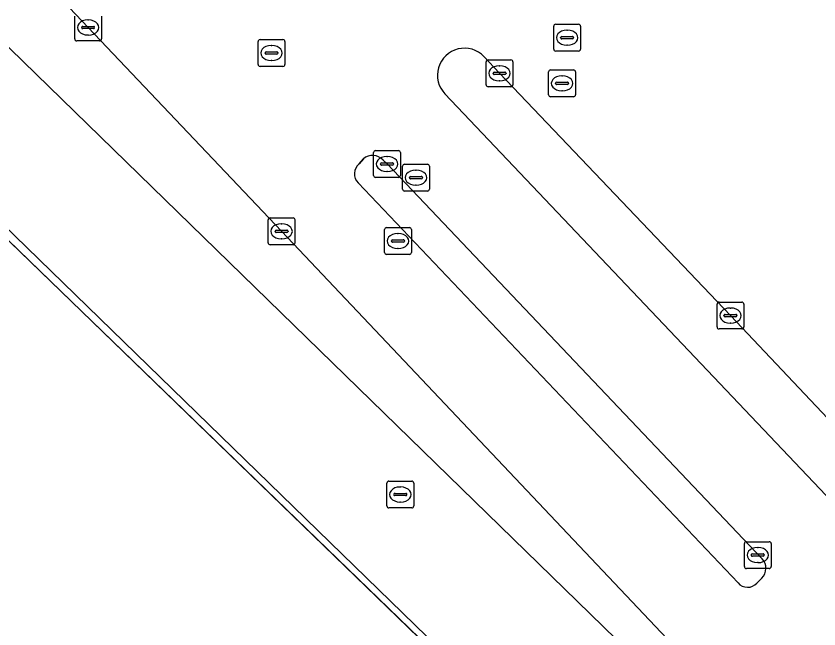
# Model space of a CAD drawing. Extents: x 156141 to 158132, y 385651 to 388333.
# Drawn here: x 156618.35 to 156648.28, y 387991.6 to 388014.44 of the extents above; entities that cross this region are included whole.
import ezdxf

# ---------------------------------------------------------------- set-up
doc = ezdxf.new("R2010")
doc.units = 0
for name, color, linetype in [('IMGEO_Berm_groen', 7, 'Continuous'), ('IMGEO_Erf', 7, 'Continuous'), ('IMGEO_Grasland_agrarisch', 7, 'Continuous'), ('IMGEO_Hek', 7, 'Continuous'), ('IMGEO_Kolk', 7, 'Continuous'), ('IMGEO_Rijbaan_lokaal_gesloten', 7, 'Continuous'), ('IMGEO_Rioolput', 7, 'Continuous'), ('IMGEO_Verkeerseiland_open', 7, 'Continuous')]:
    doc.layers.add(name, color=color, linetype=linetype)

msp = doc.modelspace()

# ---------------------------------------------------------------- linework, layer by layer
at = {"layer": 'IMGEO_Berm_groen'}
for points in [[(156628.249, 388006.417), (156621.039, 388014.012), (156614.514, 388020.881), (156609.903, 388025.727), (156607.554, 388023.521), (156646.483, 387985.602)], [(156645.246, 387988.435), (156644.566, 387989.193), (156643.705, 387990.083), (156628.249, 388006.417)]]:
    msp.add_lwpolyline(points, dxfattribs=at)
at = {"layer": 'IMGEO_Erf'}
msp.add_lwpolyline([(156608.044, 387949.37), (156642.93, 387982.023), (156585.672, 388037.417), (156493.671, 388126.772), (156486.547, 388133.87), (156486.366, 388134.176), (156451.68, 388111.975), (156391.312, 388063.96), (156369.429, 388042.533), (156347.084, 388015.237), (156325.437, 387983.669), (156344.703, 387965.059), (156336.424, 387962.505), (156328.318, 387970.393), (156324.888, 387966.785), (156324.274, 387967.401), (156319.955, 387963.243), (156324.187, 387958.869), (156324.576, 387959.237), (156337.153, 387947.251), (156349.546, 387960.365), (156354.464, 387955.584), (156241.284, 387851.865)], dxfattribs=at)
at = {"layer": 'IMGEO_Grasland_agrarisch'}
msp.add_lwpolyline([(156585.672, 388037.417), (156642.93, 387982.023), (156642.921, 387982.061), (156642.636, 387982.488), (156641.802, 387983.409), (156586.659, 388037.016)], dxfattribs=at)
at = {"layer": 'IMGEO_Hek'}
msp.add_lwpolyline([(156642.93, 387982.023), (156585.672, 388037.417), (156493.671, 388126.772), (156486.547, 388133.87)], dxfattribs=at)
at = {"layer": 'IMGEO_Kolk'}
for p, q in [((156620.538, 388013.586), (156620.538, 388014.438)), ((156621.539, 388014.438), (156621.539, 388013.586)), ((156620.84, 388014.055), (156621.238, 388014.055)), ((156621.026, 388014.292), (156621.051, 388014.292)), ((156620.797, 388014.006), (156620.797, 388014.018)), ((156621.235, 388013.969), (156620.837, 388013.969)), ((156621.281, 388014.018), (156621.281, 388014.006)), ((156621.465, 388013.512), (156620.613, 388013.512)), ((156621.049, 388013.732), (156621.024, 388013.732)), ((156635.873, 388011.879), (156635.873, 388012.731)), ((156635.948, 388012.805), (156636.8, 388012.805)), ((156636.361, 388012.585), (156636.386, 388012.585)), ((156636.874, 388012.731), (156636.874, 388011.879)), ((156636.132, 388012.299), (156636.132, 388012.311)), ((156636.57, 388012.262), (156636.172, 388012.262)), ((156636.175, 388012.348), (156636.573, 388012.348)), ((156636.616, 388012.311), (156636.616, 388012.299)), ((156636.384, 388012.025), (156636.359, 388012.025)), ((156636.8, 388011.805), (156635.948, 388011.805)), ((156631.68, 388008.5), (156631.68, 388009.352)), ((156631.755, 388009.426), (156632.607, 388009.426)), ((156632.681, 388009.352), (156632.681, 388008.5)), ((156631.982, 388008.969), (156632.38, 388008.969)), ((156632.168, 388009.206), (156632.193, 388009.206)), ((156631.939, 388008.92), (156631.939, 388008.932)), ((156632.377, 388008.883), (156631.979, 388008.883)), ((156632.423, 388008.932), (156632.423, 388008.92)), ((156632.607, 388008.426), (156631.755, 388008.426)), ((156632.191, 388008.646), (156632.166, 388008.646)), ((156627.823, 388006.917), (156628.675, 388006.917)), ((156627.748, 388005.991), (156627.748, 388006.843)), ((156628.236, 388006.697), (156628.261, 388006.697)), ((156628.749, 388006.843), (156628.749, 388005.991)), ((156628.007, 388006.411), (156628.007, 388006.423)), ((156628.445, 388006.374), (156628.047, 388006.374)), ((156628.05, 388006.46), (156628.448, 388006.46)), ((156628.491, 388006.423), (156628.491, 388006.411)), ((156628.259, 388006.137), (156628.234, 388006.137)), ((156628.675, 388005.917), (156627.823, 388005.917)), ((156644.479, 388002.852), (156644.479, 388003.704)), ((156644.554, 388003.778), (156645.406, 388003.778)), ((156645.48, 388003.704), (156645.48, 388002.852)), ((156644.738, 388003.272), (156644.738, 388003.284)), ((156644.781, 388003.321), (156645.179, 388003.321)), ((156644.967, 388003.558), (156644.992, 388003.558)), ((156645.222, 388003.284), (156645.222, 388003.272)), ((156645.176, 388003.235), (156644.778, 388003.235)), ((156644.99, 388002.998), (156644.965, 388002.998)), ((156645.406, 388002.778), (156644.554, 388002.778)), ((156645.497, 387993.925), (156645.497, 387994.777)), ((156645.572, 387994.851), (156646.424, 387994.851)), ((156645.985, 387994.631), (156646.01, 387994.631)), ((156646.498, 387994.777), (156646.498, 387993.925)), ((156645.756, 387994.345), (156645.756, 387994.357)), ((156646.194, 387994.308), (156645.796, 387994.308)), ((156645.799, 387994.394), (156646.197, 387994.394)), ((156646.24, 387994.357), (156646.24, 387994.345)), ((156646.008, 387994.071), (156645.983, 387994.071)), ((156646.424, 387993.851), (156645.572, 387993.851))]:
    msp.add_line(p, q, dxfattribs=at)
for points in [[(156620.538, 388013.586), (156620.538, 388014.438)], [(156621.539, 388014.438), (156621.539, 388013.586)], [(156621.465, 388013.512), (156620.613, 388013.512)], [(156635.873, 388011.879), (156635.873, 388012.731)], [(156635.948, 388012.805), (156636.8, 388012.805)], [(156636.874, 388012.731), (156636.874, 388011.879)], [(156636.8, 388011.805), (156635.948, 388011.805)], [(156631.68, 388008.5), (156631.68, 388009.352)], [(156631.755, 388009.426), (156632.607, 388009.426)], [(156632.681, 388009.352), (156632.681, 388008.5)], [(156632.607, 388008.426), (156631.755, 388008.426)], [(156627.823, 388006.917), (156628.675, 388006.917)], [(156627.748, 388005.991), (156627.748, 388006.843)], [(156628.749, 388006.843), (156628.749, 388005.991)], [(156628.675, 388005.917), (156627.823, 388005.917)], [(156644.479, 388002.852), (156644.479, 388003.704)], [(156644.554, 388003.778), (156645.406, 388003.778)], [(156645.48, 388003.704), (156645.48, 388002.852)], [(156645.406, 388002.778), (156644.554, 388002.778)], [(156645.497, 387993.925), (156645.497, 387994.777)], [(156645.572, 387994.851), (156646.424, 387994.851)], [(156646.498, 387994.777), (156646.498, 387993.925)], [(156646.424, 387993.851), (156645.572, 387993.851)]]:
    msp.add_lwpolyline(points, dxfattribs=at)
for centre, radius, start, end in [((156620.837, 388014.015), 0.0403, 85.8775, 175.7526), ((156621.242, 388014.017), 0.0386, 1.7309, 96.639), ((156620.834, 388014.005), 0.0366, 178.938, 274.7102), ((156621.238, 388014.012), 0.043, 264.8664, 352.4533), ((156620.615, 388013.588), 0.0765, 181.552, 268.448), ((156620.615, 388013.588), 0.0765, 181.552, 268.448), ((156621.463, 388013.588), 0.0765, 271.552, 358.448), ((156621.463, 388013.588), 0.0765, 271.552, 358.448), ((156635.95, 388012.729), 0.0765, 91.552, 178.448), ((156635.95, 388012.729), 0.0765, 91.552, 178.448), ((156636.798, 388012.729), 0.0765, 1.552, 88.448), ((156636.798, 388012.729), 0.0765, 1.552, 88.448), ((156636.172, 388012.308), 0.0403, 85.8775, 175.7526), ((156636.169, 388012.298), 0.0366, 178.938, 274.7102), ((156636.573, 388012.305), 0.043, 264.8664, 352.4533), ((156636.577, 388012.31), 0.0386, 1.7309, 96.639), ((156635.95, 388011.881), 0.0765, 181.552, 268.448), ((156635.95, 388011.881), 0.0765, 181.552, 268.448), ((156636.798, 388011.881), 0.0765, 271.552, 358.448), ((156636.798, 388011.881), 0.0765, 271.552, 358.448), ((156631.757, 388009.35), 0.0765, 91.552, 178.448), ((156631.757, 388009.35), 0.0765, 91.552, 178.448), ((156632.605, 388009.35), 0.0765, 1.552, 88.448), ((156632.605, 388009.35), 0.0765, 1.552, 88.448), ((156631.979, 388008.929), 0.0403, 85.8775, 175.7526), ((156632.384, 388008.931), 0.0386, 1.7309, 96.639), ((156631.976, 388008.919), 0.0366, 178.938, 274.7102), ((156632.38, 388008.926), 0.043, 264.8664, 352.4533), ((156631.757, 388008.502), 0.0765, 181.552, 268.448), ((156631.757, 388008.502), 0.0765, 181.552, 268.448), ((156632.605, 388008.502), 0.0765, 271.552, 358.448), ((156632.605, 388008.502), 0.0765, 271.552, 358.448), ((156627.825, 388006.841), 0.0765, 91.552, 178.448), ((156627.825, 388006.841), 0.0765, 91.552, 178.448), ((156628.673, 388006.841), 0.0765, 1.552, 88.448), ((156628.673, 388006.841), 0.0765, 1.552, 88.448), ((156628.047, 388006.42), 0.0403, 85.8775, 175.7526), ((156628.044, 388006.41), 0.0366, 178.938, 274.7102), ((156628.448, 388006.417), 0.043, 264.8664, 352.4533), ((156628.452, 388006.422), 0.0386, 1.7309, 96.639), ((156627.825, 388005.993), 0.0765, 181.552, 268.448), ((156627.825, 388005.993), 0.0765, 181.552, 268.448), ((156628.673, 388005.993), 0.0765, 271.552, 358.448), ((156628.673, 388005.993), 0.0765, 271.552, 358.448), ((156644.556, 388003.702), 0.0765, 91.552, 178.448), ((156644.556, 388003.702), 0.0765, 91.552, 178.448), ((156645.404, 388003.702), 0.0765, 1.552, 88.448), ((156645.404, 388003.702), 0.0765, 1.552, 88.448), ((156644.778, 388003.281), 0.0403, 85.8775, 175.7526), ((156645.183, 388003.283), 0.0386, 1.7309, 96.639), ((156644.775, 388003.271), 0.0366, 178.938, 274.7102), ((156645.179, 388003.278), 0.043, 264.8664, 352.4533), ((156644.556, 388002.854), 0.0765, 181.552, 268.448), ((156644.556, 388002.854), 0.0765, 181.552, 268.448), ((156645.404, 388002.854), 0.0765, 271.552, 358.448), ((156645.404, 388002.854), 0.0765, 271.552, 358.448), ((156645.574, 387994.775), 0.0765, 91.552, 178.448), ((156645.574, 387994.775), 0.0765, 91.552, 178.448), ((156646.422, 387994.775), 0.0765, 1.552, 88.448), ((156646.422, 387994.775), 0.0765, 1.552, 88.448), ((156645.796, 387994.354), 0.0403, 85.8775, 175.7526), ((156645.793, 387994.344), 0.0366, 178.938, 274.7102), ((156646.197, 387994.351), 0.043, 264.8664, 352.4533), ((156646.201, 387994.356), 0.0386, 1.7309, 96.639), ((156645.574, 387993.927), 0.0765, 181.552, 268.448), ((156645.574, 387993.927), 0.0765, 181.552, 268.448), ((156646.422, 387993.927), 0.0765, 271.552, 358.448), ((156646.422, 387993.927), 0.0765, 271.552, 358.448)]:
    msp.add_arc(centre, radius, start, end, dxfattribs=at)
for centre, major_axis, ratio, start_param, end_param in [((156621.025, 388014.012), (-0.387, 0.002), 0.722429, 4.712389, 7.853982), ((156621.05, 388014.012), (-0.39, 0.002), 0.717154, 1.570796, 4.712389), ((156636.36, 388012.305), (-0.387, 0.002), 0.722429, 4.712389, 7.853982), ((156636.385, 388012.305), (-0.39, 0.002), 0.717154, 1.570796, 4.712389), ((156632.167, 388008.926), (-0.387, 0.002), 0.722429, 4.712389, 7.853982), ((156632.192, 388008.926), (-0.39, 0.002), 0.717154, 1.570796, 4.712389), ((156628.235, 388006.417), (-0.387, 0.002), 0.722429, 4.712389, 7.853982), ((156628.26, 388006.417), (-0.39, 0.002), 0.717154, 1.570796, 4.712389), ((156644.966, 388003.278), (-0.387, 0.002), 0.722429, 4.712389, 7.853982), ((156644.991, 388003.278), (-0.39, 0.002), 0.717154, 1.570796, 4.712389), ((156645.984, 387994.351), (-0.387, 0.002), 0.722429, 4.712389, 7.853982), ((156646.009, 387994.351), (-0.39, 0.002), 0.717154, 1.570796, 4.712389)]:
    msp.add_ellipse(centre, major_axis=major_axis, ratio=ratio, start_param=start_param, end_param=end_param, dxfattribs=at)
at = {"layer": 'IMGEO_Rijbaan_lokaal_gesloten'}
for points in [[(156607.554, 388023.521), (156590.235, 388040.392), (156586.659, 388037.016), (156641.802, 387983.409), (156642.636, 387982.488), (156642.921, 387982.061), (156642.93, 387982.023), (156643.593, 387980.135), (156644.841, 387981.339)], [(156646.483, 387985.602), (156607.554, 388023.521)], [(156614.514, 388020.881), (156621.039, 388014.012), (156628.249, 388006.417), (156643.705, 387990.083), (156644.566, 387989.193), (156645.246, 387988.435)], [(156635.793, 388012.928), (156636.374, 388012.305), (156644.98, 388003.278), (156652.861, 387994.943)], [(156652.967, 387991.917), (156634.34, 388011.536)], [(156631.141, 388008.929), (156631.297, 388009.119)], [(156632.03, 388009.074), (156632.181, 388008.926), (156646.164, 387994.217)], [(156645.262, 387993.318), (156631.104, 388008.224)], [(156646.148, 387993.489), (156645.964, 387993.307)]]:
    msp.add_lwpolyline(points, dxfattribs=at)
for centre, radius, start, end in [((156635.065, 388012.234), 1.006, 43.6454, 223.898), ((156631.64, 388008.715), 0.53, 42.6397, 130.3341), ((156631.428, 388008.56), 0.467, 127.8853, 226.1062), ((156645.775, 387993.861), 0.527, 315.0461, 42.4358), ((156645.618, 387993.616), 0.464, 219.9244, 318.2801)]:
    msp.add_arc(centre, radius, start, end, dxfattribs=at)
at = {"layer": 'IMGEO_Rioolput'}
for p, q in [((156638.392, 388013.206), (156638.392, 388014.058)), ((156638.467, 388014.132), (156639.319, 388014.132)), ((156639.393, 388014.058), (156639.393, 388013.206)), ((156638.88, 388013.912), (156638.905, 388013.912)), ((156627.373, 388012.636), (156627.373, 388013.488)), ((156627.448, 388013.562), (156628.3, 388013.562)), ((156628.374, 388013.488), (156628.374, 388012.636)), ((156638.651, 388013.626), (156638.651, 388013.638)), ((156639.089, 388013.589), (156638.691, 388013.589)), ((156638.694, 388013.675), (156639.092, 388013.675)), ((156639.135, 388013.638), (156639.135, 388013.626)), ((156627.861, 388013.342), (156627.886, 388013.342)), ((156638.903, 388013.352), (156638.878, 388013.352)), ((156627.632, 388013.056), (156627.632, 388013.068)), ((156628.07, 388013.019), (156627.672, 388013.019)), ((156627.675, 388013.105), (156628.073, 388013.105)), ((156628.116, 388013.068), (156628.116, 388013.056)), ((156639.319, 388013.132), (156638.467, 388013.132)), ((156628.3, 388012.562), (156627.448, 388012.562)), ((156627.884, 388012.782), (156627.859, 388012.782)), ((156638.203, 388011.505), (156638.203, 388012.357)), ((156638.278, 388012.431), (156639.13, 388012.431)), ((156639.204, 388012.357), (156639.204, 388011.505)), ((156638.505, 388011.974), (156638.903, 388011.974)), ((156638.691, 388012.211), (156638.716, 388012.211)), ((156638.462, 388011.925), (156638.462, 388011.937)), ((156638.9, 388011.888), (156638.502, 388011.888)), ((156638.946, 388011.937), (156638.946, 388011.925)), ((156639.13, 388011.431), (156638.278, 388011.431)), ((156638.714, 388011.651), (156638.689, 388011.651)), ((156632.757, 388007.989), (156632.757, 388008.841)), ((156632.832, 388008.915), (156633.684, 388008.915)), ((156633.245, 388008.695), (156633.27, 388008.695)), ((156633.758, 388008.841), (156633.758, 388007.989)), ((156633.016, 388008.409), (156633.016, 388008.421)), ((156633.454, 388008.372), (156633.056, 388008.372)), ((156633.059, 388008.458), (156633.457, 388008.458)), ((156633.5, 388008.421), (156633.5, 388008.409)), ((156633.268, 388008.135), (156633.243, 388008.135)), ((156633.684, 388007.915), (156632.832, 388007.915)), ((156632.086, 388005.628), (156632.086, 388006.48)), ((156632.161, 388006.554), (156633.013, 388006.554)), ((156632.574, 388006.334), (156632.599, 388006.334)), ((156633.087, 388006.48), (156633.087, 388005.628)), ((156632.345, 388006.048), (156632.345, 388006.06)), ((156632.783, 388006.011), (156632.385, 388006.011)), ((156632.388, 388006.097), (156632.786, 388006.097)), ((156632.829, 388006.06), (156632.829, 388006.048)), ((156632.597, 388005.774), (156632.572, 388005.774)), ((156633.013, 388005.554), (156632.161, 388005.554)), ((156632.176, 387996.183), (156632.176, 387997.035)), ((156632.251, 387997.109), (156633.103, 387997.109)), ((156633.177, 387997.035), (156633.177, 387996.183)), ((156632.664, 387996.889), (156632.689, 387996.889)), ((156632.435, 387996.603), (156632.435, 387996.615)), ((156632.873, 387996.566), (156632.475, 387996.566)), ((156632.478, 387996.652), (156632.876, 387996.652)), ((156632.919, 387996.615), (156632.919, 387996.603)), ((156633.103, 387996.109), (156632.251, 387996.109)), ((156632.687, 387996.329), (156632.662, 387996.329))]:
    msp.add_line(p, q, dxfattribs=at)
for points in [[(156638.392, 388013.206), (156638.392, 388014.058)], [(156638.467, 388014.132), (156639.319, 388014.132)], [(156639.393, 388014.058), (156639.393, 388013.206)], [(156627.373, 388012.636), (156627.373, 388013.488)], [(156627.448, 388013.562), (156628.3, 388013.562)], [(156628.374, 388013.488), (156628.374, 388012.636)], [(156639.319, 388013.132), (156638.467, 388013.132)], [(156628.3, 388012.562), (156627.448, 388012.562)], [(156638.203, 388011.505), (156638.203, 388012.357)], [(156638.278, 388012.431), (156639.13, 388012.431)], [(156639.204, 388012.357), (156639.204, 388011.505)], [(156639.13, 388011.431), (156638.278, 388011.431)], [(156632.757, 388007.989), (156632.757, 388008.841)], [(156632.832, 388008.915), (156633.684, 388008.915)], [(156633.758, 388008.841), (156633.758, 388007.989)], [(156633.684, 388007.915), (156632.832, 388007.915)], [(156632.086, 388005.628), (156632.086, 388006.48)], [(156632.161, 388006.554), (156633.013, 388006.554)], [(156633.087, 388006.48), (156633.087, 388005.628)], [(156633.013, 388005.554), (156632.161, 388005.554)], [(156632.176, 387996.183), (156632.176, 387997.035)], [(156632.251, 387997.109), (156633.103, 387997.109)], [(156633.177, 387997.035), (156633.177, 387996.183)], [(156633.103, 387996.109), (156632.251, 387996.109)]]:
    msp.add_lwpolyline(points, dxfattribs=at)
for centre, radius, start, end in [((156638.469, 388014.056), 0.0765, 91.552, 178.448), ((156638.469, 388014.056), 0.0765, 91.552, 178.448), ((156639.317, 388014.056), 0.0765, 1.552, 88.448), ((156639.317, 388014.056), 0.0765, 1.552, 88.448), ((156627.45, 388013.486), 0.0765, 91.552, 178.448), ((156627.45, 388013.486), 0.0765, 91.552, 178.448), ((156628.298, 388013.486), 0.0765, 1.552, 88.448), ((156628.298, 388013.486), 0.0765, 1.552, 88.448), ((156638.691, 388013.635), 0.0403, 85.8775, 175.7526), ((156638.688, 388013.625), 0.0366, 178.938, 274.7102), ((156639.092, 388013.632), 0.043, 264.8664, 352.4533), ((156639.096, 388013.637), 0.0386, 1.7309, 96.639), ((156638.469, 388013.208), 0.0765, 181.552, 268.448), ((156638.469, 388013.208), 0.0765, 181.552, 268.448), ((156639.317, 388013.208), 0.0765, 271.552, 358.448), ((156639.317, 388013.208), 0.0765, 271.552, 358.448), ((156627.672, 388013.065), 0.0403, 85.8775, 175.7526), ((156627.669, 388013.055), 0.0366, 178.938, 274.7102), ((156628.073, 388013.062), 0.043, 264.8664, 352.4533), ((156628.077, 388013.067), 0.0386, 1.7309, 96.639), ((156627.45, 388012.638), 0.0765, 181.552, 268.448), ((156627.45, 388012.638), 0.0765, 181.552, 268.448), ((156628.298, 388012.638), 0.0765, 271.552, 358.448), ((156628.298, 388012.638), 0.0765, 271.552, 358.448), ((156638.28, 388012.355), 0.0765, 91.552, 178.448), ((156638.28, 388012.355), 0.0765, 91.552, 178.448), ((156639.128, 388012.355), 0.0765, 1.552, 88.448), ((156639.128, 388012.355), 0.0765, 1.552, 88.448), ((156638.502, 388011.934), 0.0403, 85.8775, 175.7526), ((156638.907, 388011.936), 0.0386, 1.7309, 96.639), ((156638.499, 388011.924), 0.0366, 178.938, 274.7102), ((156638.903, 388011.931), 0.043, 264.8664, 352.4533), ((156638.28, 388011.507), 0.0765, 181.552, 268.448), ((156638.28, 388011.507), 0.0765, 181.552, 268.448), ((156639.128, 388011.507), 0.0765, 271.552, 358.448), ((156639.128, 388011.507), 0.0765, 271.552, 358.448), ((156632.834, 388008.839), 0.0765, 91.552, 178.448), ((156632.834, 388008.839), 0.0765, 91.552, 178.448), ((156633.682, 388008.839), 0.0765, 1.552, 88.448), ((156633.682, 388008.839), 0.0765, 1.552, 88.448), ((156633.056, 388008.418), 0.0403, 85.8775, 175.7526), ((156633.053, 388008.408), 0.0366, 178.938, 274.7102), ((156633.457, 388008.415), 0.043, 264.8664, 352.4533), ((156633.461, 388008.42), 0.0386, 1.7309, 96.639), ((156632.834, 388007.991), 0.0765, 181.552, 268.448), ((156632.834, 388007.991), 0.0765, 181.552, 268.448), ((156633.682, 388007.991), 0.0765, 271.552, 358.448), ((156633.682, 388007.991), 0.0765, 271.552, 358.448), ((156632.163, 388006.478), 0.0765, 91.552, 178.448), ((156632.163, 388006.478), 0.0765, 91.552, 178.448), ((156633.011, 388006.478), 0.0765, 1.552, 88.448), ((156633.011, 388006.478), 0.0765, 1.552, 88.448), ((156632.385, 388006.057), 0.0403, 85.8775, 175.7526), ((156632.382, 388006.047), 0.0366, 178.938, 274.7102), ((156632.786, 388006.054), 0.043, 264.8664, 352.4533), ((156632.79, 388006.059), 0.0386, 1.7309, 96.639), ((156632.163, 388005.63), 0.0765, 181.552, 268.448), ((156632.163, 388005.63), 0.0765, 181.552, 268.448), ((156633.011, 388005.63), 0.0765, 271.552, 358.448), ((156633.011, 388005.63), 0.0765, 271.552, 358.448), ((156632.253, 387997.033), 0.0765, 91.552, 178.448), ((156632.253, 387997.033), 0.0765, 91.552, 178.448), ((156633.101, 387997.033), 0.0765, 1.552, 88.448), ((156633.101, 387997.033), 0.0765, 1.552, 88.448), ((156632.475, 387996.612), 0.0403, 85.8775, 175.7526), ((156632.472, 387996.602), 0.0366, 178.938, 274.7102), ((156632.876, 387996.609), 0.043, 264.8664, 352.4533), ((156632.88, 387996.614), 0.0386, 1.7309, 96.639), ((156632.253, 387996.185), 0.0765, 181.552, 268.448), ((156632.253, 387996.185), 0.0765, 181.552, 268.448), ((156633.101, 387996.185), 0.0765, 271.552, 358.448), ((156633.101, 387996.185), 0.0765, 271.552, 358.448)]:
    msp.add_arc(centre, radius, start, end, dxfattribs=at)
for centre, major_axis, ratio, start_param, end_param in [((156638.879, 388013.632), (-0.387, 0.002), 0.722429, 4.712389, 7.853982), ((156638.904, 388013.632), (-0.39, 0.002), 0.717154, 1.570796, 4.712389), ((156627.86, 388013.062), (-0.387, 0.002), 0.722429, 4.712389, 7.853982), ((156627.885, 388013.062), (-0.39, 0.002), 0.717154, 1.570796, 4.712389), ((156638.69, 388011.931), (-0.387, 0.002), 0.722429, 4.712389, 7.853982), ((156638.715, 388011.931), (-0.39, 0.002), 0.717154, 1.570796, 4.712389), ((156633.244, 388008.415), (-0.387, 0.002), 0.722429, 4.712389, 7.853982), ((156633.269, 388008.415), (-0.39, 0.002), 0.717154, 1.570796, 4.712389), ((156632.573, 388006.054), (-0.387, 0.002), 0.722429, 4.712389, 7.853982), ((156632.598, 388006.054), (-0.39, 0.002), 0.717154, 1.570796, 4.712389), ((156632.663, 387996.609), (-0.387, 0.002), 0.722429, 4.712389, 7.853982), ((156632.688, 387996.609), (-0.39, 0.002), 0.717154, 1.570796, 4.712389)]:
    msp.add_ellipse(centre, major_axis=major_axis, ratio=ratio, start_param=start_param, end_param=end_param, dxfattribs=at)
at = {"layer": 'IMGEO_Verkeerseiland_open'}
for points in [[(156654.362, 387993.371), (156652.861, 387994.943), (156644.98, 388003.278), (156636.374, 388012.305), (156635.793, 388012.928)], [(156634.34, 388011.536), (156652.967, 387991.917)], [(156631.297, 388009.119), (156631.141, 388008.929)], [(156646.164, 387994.217), (156632.181, 388008.926), (156632.03, 388009.074)], [(156631.104, 388008.224), (156645.262, 387993.318)], [(156645.964, 387993.307), (156646.148, 387993.489)]]:
    msp.add_lwpolyline(points, dxfattribs=at)
for centre, radius, start, end in [((156635.065, 388012.234), 1.006, 43.6454, 223.898), ((156631.64, 388008.715), 0.53, 42.6397, 130.3341), ((156631.428, 388008.56), 0.467, 127.8853, 226.1062), ((156645.775, 387993.861), 0.527, 315.0461, 42.4358), ((156645.618, 387993.616), 0.464, 219.9244, 318.2801)]:
    msp.add_arc(centre, radius, start, end, dxfattribs=at)

doc.saveas('drawing.dxf')
